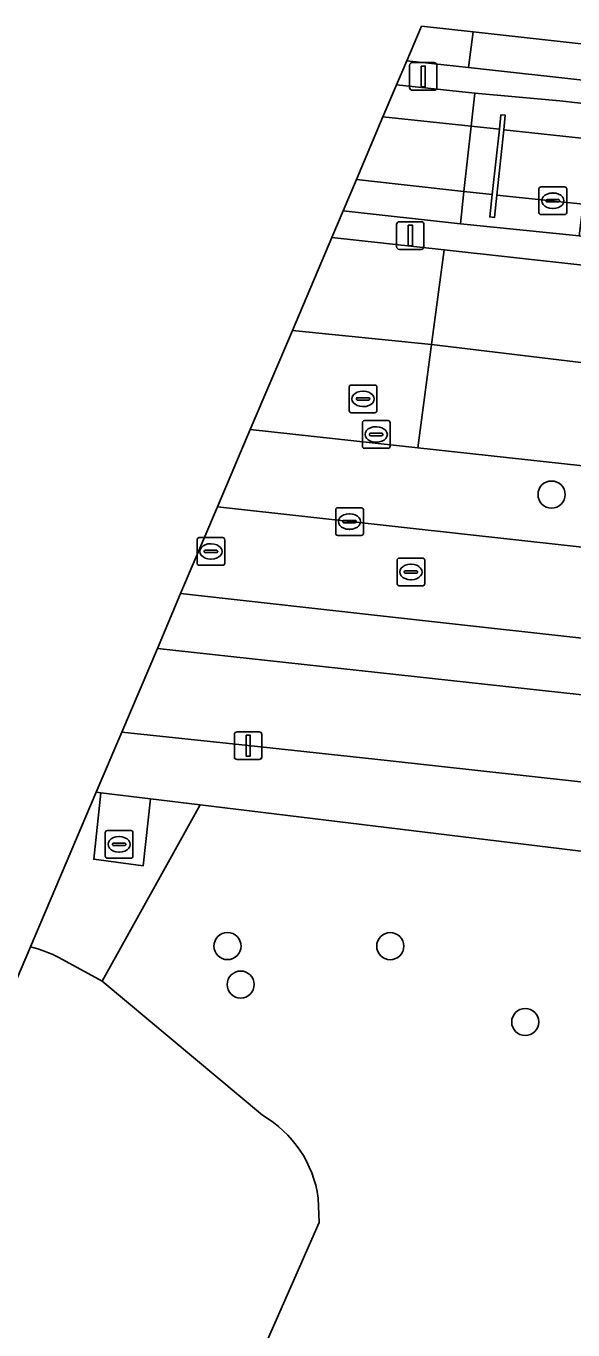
# Model space of a CAD drawing. Extents: x 162184 to 163154, y 385507 to 386516.
# Drawn here: x 162381.56 to 162401.32, y 386426.53 to 386473.61 of the extents above; entities that cross this region are included whole.
import ezdxf

# ---------------------------------------------------------------- set-up
doc = ezdxf.new("R2010")
doc.units = 0
for name, color, linetype in [('IMGEO_Berm_groen', 7, 'Continuous'), ('IMGEO_Boom', 7, 'Continuous'), ('IMGEO_Fietspad_gesloten', 7, 'Continuous'), ('IMGEO_Groenvoorziening', 7, 'Continuous'), ('IMGEO_Kolk', 7, 'Continuous'), ('IMGEO_Lichtmast', 7, 'Continuous'), ('IMGEO_Muur', 7, 'Continuous'), ('IMGEO_Oever', 7, 'Continuous'), ('IMGEO_OVBaan_gesloten', 7, 'Continuous'), ('IMGEO_Rijbaan_lokaal_open', 7, 'Continuous'), ('IMGEO_Rijbaan_regionaal_gesloten', 7, 'Continuous'), ('IMGEO_Rioolput', 7, 'Continuous'), ('IMGEO_Terreindeel_open', 7, 'Continuous'), ('IMGEO_Voetpad_open', 7, 'Continuous'), ('IMGEO_Waterloop', 7, 'Continuous')]:
    doc.layers.add(name, color=color, linetype=linetype)

msp = doc.modelspace()

# ---------------------------------------------------------------- linework, layer by layer
at = {"layer": 'IMGEO_Berm_groen'}
for points in [[(162541.252, 386456.199), (162397.539, 386472.113), (162395.318, 386472.359), (162394.948, 386471.487), (162397.779, 386471.186), (162400.841, 386470.909), (162402.12, 386470.769), (162422.559, 386468.367), (162447.197, 386465.623), (162450.483, 386465.257), (162465.526, 386463.582), (162499.024, 386459.971), (162501.305, 386459.689), (162516.904, 386457.789), (162537.483, 386455.491)], [(162570.818, 386447.339), (162569.607, 386447.487), (162568.012, 386447.875), (162562.087, 386448.548), (162547.314, 386449.891), (162535.294, 386451.198), (162450.21, 386460.422), (162446.971, 386460.788), (162401.545, 386466.031), (162397.25, 386466.468), (162393.017, 386466.943), (162392.606, 386465.976)], [(162392.606, 386465.976), (162396.664, 386465.528), (162542.092, 386449.462), (162563.316, 386447.453)], [(162613.988, 386438.091), (162606.697, 386438.297), (162597.59, 386438.678), (162578.374, 386439.662), (162558.009, 386441.049), (162541.026, 386442.441), (162445.632, 386452.94), (162395.715, 386458.384), (162389.661, 386459.044), (162389.661, 386459.044), (162388.471, 386456.244)], [(162388.471, 386456.244), (162388.471, 386456.244), (162395.33, 386455.487), (162519.79, 386441.76)], [(162511.316, 386439.442), (162452.562, 386445.864), (162394.901, 386452.259), (162387.143, 386453.119), (162386.302, 386451.14)], [(162386.302, 386451.14), (162410.16, 386448.539), (162420.849, 386447.373), (162445.492, 386444.783), (162513.786, 386437.543)]]:
    msp.add_lwpolyline(points, dxfattribs=at)
at = {"layer": 'IMGEO_Boom'}
for centre in [(162400.546, 386456.693), (162388.836, 386440.39), (162394.717, 386440.386), (162389.31, 386439), (162399.595, 386437.649)]:
    msp.add_circle(centre, 0.489, dxfattribs=at)
at = {"layer": 'IMGEO_Fietspad_gesloten'}
msp.add_lwpolyline([(162386.302, 386451.14), (162385.017, 386448.116), (162385.018, 386448.116), (162389.581, 386447.627), (162394.61, 386447.087), (162409.778, 386445.416), (162410.16, 386448.539), (162386.302, 386451.14)], dxfattribs=at)
at = {"layer": 'IMGEO_Groenvoorziening'}
for points in [[(162382.742, 386439.98), (162384.305, 386439.127), (162387.844, 386445.487), (162386.058, 386445.704), (162385.794, 386443.291), (162384.001, 386443.524), (162384.264, 386445.921), (162384.094, 386445.942), (162384.093, 386445.942), (162381.723, 386440.364)], [(162407.623, 386443.168), (162401.804, 386443.795), (162387.844, 386445.487), (162384.305, 386439.127), (162390.101, 386434.28)], [(162392.116, 386431.293), (162392.145, 386430.409), (162384.419, 386412.861), (162379.928, 386403.845), (162376.249, 386397.335), (162381.39, 386394.232), (162390.618, 386407.428), (162397.224, 386417.512), (162400.761, 386423.928), (162402.097, 386426.35), (162405.481, 386434.771), (162407.623, 386443.168)]]:
    msp.add_lwpolyline(points, dxfattribs=at)
for centre, radius, start, end in [((162380.433, 386435.397), 5.131, 63.2606, 75.4398), ((162388.044, 386430.719), 4.112, 8.0217, 59.9847)]:
    msp.add_arc(centre, radius, start, end, dxfattribs=at)
at = {"layer": 'IMGEO_Kolk'}
for p, q in [((162393.71, 386458.436), (162393.71, 386459.288)), ((162393.785, 386459.362), (162394.637, 386459.362)), ((162394.711, 386459.288), (162394.711, 386458.436)), ((162393.969, 386458.856), (162393.969, 386458.868)), ((162394.407, 386458.819), (162394.009, 386458.819)), ((162394.012, 386458.905), (162394.41, 386458.905)), ((162394.198, 386459.142), (162394.223, 386459.142)), ((162394.453, 386458.868), (162394.453, 386458.856)), ((162394.637, 386458.362), (162393.785, 386458.362)), ((162394.221, 386458.582), (162394.196, 386458.582)), ((162392.745, 386455.291), (162392.745, 386456.143)), ((162392.82, 386456.217), (162393.672, 386456.217)), ((162393.233, 386455.997), (162393.258, 386455.997)), ((162393.746, 386456.143), (162393.746, 386455.291)), ((162393.004, 386455.711), (162393.004, 386455.723)), ((162393.442, 386455.674), (162393.044, 386455.674)), ((162393.047, 386455.76), (162393.445, 386455.76)), ((162393.256, 386455.437), (162393.231, 386455.437)), ((162393.488, 386455.723), (162393.488, 386455.711)), ((162393.672, 386455.217), (162392.82, 386455.217))]:
    msp.add_line(p, q, dxfattribs=at)
for points in [[(162393.71, 386458.436), (162393.71, 386459.288)], [(162393.785, 386459.362), (162394.637, 386459.362)], [(162394.711, 386459.288), (162394.711, 386458.436)], [(162394.637, 386458.362), (162393.785, 386458.362)], [(162392.745, 386455.291), (162392.745, 386456.143)], [(162392.82, 386456.217), (162393.672, 386456.217)], [(162393.746, 386456.143), (162393.746, 386455.291)], [(162393.672, 386455.217), (162392.82, 386455.217)]]:
    msp.add_lwpolyline(points, dxfattribs=at)
for centre, radius, start, end in [((162393.787, 386459.286), 0.0765, 91.552, 178.448), ((162393.787, 386459.286), 0.0765, 91.552, 178.448), ((162394.635, 386459.286), 0.0765, 1.552, 88.448), ((162394.635, 386459.286), 0.0765, 1.552, 88.448), ((162394.009, 386458.865), 0.0403, 85.8775, 175.7526), ((162394.006, 386458.855), 0.0366, 178.938, 274.7102), ((162394.41, 386458.862), 0.043, 264.8664, 352.4533), ((162394.414, 386458.867), 0.0386, 1.7309, 96.639), ((162393.787, 386458.438), 0.0765, 181.552, 268.448), ((162393.787, 386458.438), 0.0765, 181.552, 268.448), ((162394.635, 386458.438), 0.0765, 271.552, 358.448), ((162394.635, 386458.438), 0.0765, 271.552, 358.448), ((162392.822, 386456.141), 0.0765, 91.552, 178.448), ((162392.822, 386456.141), 0.0765, 91.552, 178.448), ((162393.67, 386456.141), 0.0765, 1.552, 88.448), ((162393.67, 386456.141), 0.0765, 1.552, 88.448), ((162393.044, 386455.72), 0.0403, 85.8775, 175.7526), ((162393.041, 386455.71), 0.0366, 178.938, 274.7102), ((162393.445, 386455.717), 0.043, 264.8664, 352.4533), ((162393.449, 386455.722), 0.0386, 1.7309, 96.639), ((162392.822, 386455.293), 0.0765, 181.552, 268.448), ((162392.822, 386455.293), 0.0765, 181.552, 268.448), ((162393.67, 386455.293), 0.0765, 271.552, 358.448), ((162393.67, 386455.293), 0.0765, 271.552, 358.448)]:
    msp.add_arc(centre, radius, start, end, dxfattribs=at)
for centre, major_axis, ratio, start_param, end_param in [((162394.197, 386458.862), (-0.387, 0.002), 0.722429, 4.712389, 7.853982), ((162394.222, 386458.862), (-0.39, 0.002), 0.717154, 1.570796, 4.712389), ((162393.232, 386455.717), (-0.387, 0.002), 0.722429, 4.712389, 7.853982), ((162393.257, 386455.717), (-0.39, 0.002), 0.717154, 1.570796, 4.712389)]:
    msp.add_ellipse(centre, major_axis=major_axis, ratio=ratio, start_param=start_param, end_param=end_param, dxfattribs=at)
at = {"layer": 'IMGEO_Lichtmast'}
for p, q in [((162395.414, 386471.388), (162395.414, 386472.188)), ((162395.414, 386472.188), (162395.414, 386471.388)), ((162395.514, 386472.288), (162396.304, 386472.288)), ((162396.304, 386472.288), (162395.514, 386472.288)), ((162396.404, 386472.188), (162396.404, 386471.388)), ((162396.404, 386471.388), (162396.404, 386472.188)), ((162396.304, 386471.288), (162395.514, 386471.288)), ((162395.514, 386471.288), (162396.304, 386471.288)), ((162394.946, 386465.645), (162394.946, 386466.445)), ((162394.946, 386466.445), (162394.946, 386465.645)), ((162395.046, 386466.545), (162395.836, 386466.545)), ((162395.836, 386466.545), (162395.046, 386466.545)), ((162395.936, 386466.445), (162395.936, 386465.645)), ((162395.936, 386465.645), (162395.936, 386466.445)), ((162395.836, 386465.545), (162395.046, 386465.545)), ((162395.046, 386465.545), (162395.836, 386465.545)), ((162389.086, 386447.227), (162389.086, 386448.027)), ((162389.086, 386448.027), (162389.086, 386447.227)), ((162389.186, 386448.127), (162389.976, 386448.127)), ((162389.976, 386448.127), (162389.186, 386448.127)), ((162390.076, 386448.027), (162390.076, 386447.227)), ((162390.076, 386447.227), (162390.076, 386448.027)), ((162389.976, 386447.127), (162389.186, 386447.127)), ((162389.186, 386447.127), (162389.976, 386447.127))]:
    msp.add_line(p, q, dxfattribs=at)
for points in [[(162395.834, 386472.163), (162395.984, 386472.163), (162395.984, 386471.413), (162395.834, 386471.413), (162395.834, 386472.163)], [(162395.366, 386466.42), (162395.516, 386466.42), (162395.516, 386465.67), (162395.366, 386465.67), (162395.366, 386466.42)], [(162389.506, 386448.002), (162389.656, 386448.002), (162389.656, 386447.252), (162389.506, 386447.252), (162389.506, 386448.002)]]:
    msp.add_lwpolyline(points, dxfattribs=at)
for centre, start, end in [((162395.514, 386472.188), 90, 180), ((162395.514, 386472.188), 90, 180), ((162396.304, 386472.188), 0, 90), ((162396.304, 386472.188), 360, 90), ((162395.514, 386471.388), 180, 270), ((162395.514, 386471.388), 180, 270), ((162396.304, 386471.388), 270, 0), ((162396.304, 386471.388), 270, 0), ((162395.046, 386466.445), 90, 180), ((162395.046, 386466.445), 90, 180), ((162395.836, 386466.445), 0, 90), ((162395.836, 386466.445), 360, 90), ((162395.046, 386465.645), 180, 270), ((162395.046, 386465.645), 180, 270), ((162395.836, 386465.645), 270, 0), ((162395.836, 386465.645), 270, 0), ((162389.186, 386448.027), 90, 180), ((162389.186, 386448.027), 90, 180), ((162389.976, 386448.027), 0, 90), ((162389.976, 386448.027), 360, 90), ((162389.186, 386447.227), 180, 270), ((162389.186, 386447.227), 180, 270), ((162389.976, 386447.227), 270, 0), ((162389.976, 386447.227), 270, 0)]:
    msp.add_arc(centre, 0.1, start, end, dxfattribs=at)
at = {"layer": 'IMGEO_Muur'}
msp.add_lwpolyline([(162398.82, 386469.864), (162398.875, 386470.388), (162398.717, 386470.404), (162398.66, 386469.881), (162398.401, 386467.526), (162398.313, 386466.72), (162398.486, 386466.699), (162398.571, 386467.508)], close=True, dxfattribs=at)
at = {"layer": 'IMGEO_Oever'}
for points in [[(162394.948, 386471.487), (162394.454, 386470.326), (162394.455, 386470.326), (162397.645, 386469.989), (162397.779, 386471.186), (162394.948, 386471.487)], [(162393.494, 386468.066), (162393.017, 386466.943), (162397.25, 386466.468), (162397.38, 386467.631), (162393.494, 386468.066)]]:
    msp.add_lwpolyline(points, dxfattribs=at)
at = {"layer": 'IMGEO_OVBaan_gesloten'}
for points in [[(162392.606, 386465.976), (162391.179, 386462.616), (162396.21, 386462.111), (162396.664, 386465.528), (162392.606, 386465.976)], [(162396.664, 386465.528), (162396.21, 386462.111), (162406.715, 386460.85), (162416.064, 386459.823), (162491.528, 386451.501), (162547.284, 386445.463), (162551.416, 386445.062), (162555.447, 386444.671), (162559.41, 386444.34), (162567.276, 386443.682), (162576.152, 386443.107), (162579.336, 386442.9), (162583.396, 386442.637), (162599.951, 386441.893), (162609.875, 386441.447), (162617.174, 386441.294), (162617.184, 386444.599), (162610.14, 386444.739), (162591.544, 386445.541)], [(162563.316, 386447.453), (162542.092, 386449.462), (162396.664, 386465.528)]]:
    msp.add_lwpolyline(points, dxfattribs=at)
for points in [[(162391.179, 386462.616), (162389.661, 386459.044), (162389.661, 386459.044), (162395.715, 386458.384), (162396.21, 386462.111)], [(162396.21, 386462.111), (162395.715, 386458.384), (162445.632, 386452.94), (162541.026, 386442.441), (162558.009, 386441.049), (162578.374, 386439.662), (162597.59, 386438.678), (162606.697, 386438.297), (162613.988, 386438.091), (162617.163, 386437.987), (162617.174, 386441.294), (162609.875, 386441.447), (162599.951, 386441.893), (162583.396, 386442.637), (162579.336, 386442.9), (162576.152, 386443.107), (162567.276, 386443.682), (162559.41, 386444.34), (162555.447, 386444.671), (162551.416, 386445.062), (162547.284, 386445.463), (162491.528, 386451.501), (162416.064, 386459.823), (162406.715, 386460.85)]]:
    msp.add_lwpolyline(points, close=True, dxfattribs=at)
at = {"layer": 'IMGEO_Rijbaan_lokaal_open'}
for points in [[(162519.79, 386441.76), (162395.33, 386455.487), (162388.471, 386456.244), (162388.471, 386456.244), (162387.143, 386453.119)], [(162387.143, 386453.119), (162394.901, 386452.259), (162452.562, 386445.864), (162511.316, 386439.442)]]:
    msp.add_lwpolyline(points, dxfattribs=at)
at = {"layer": 'IMGEO_Rijbaan_regionaal_gesloten'}
for points in [[(162395.849, 386473.608), (162395.318, 386472.359), (162397.539, 386472.113), (162397.71, 386473.402), (162395.849, 386473.608)], [(162617.109, 386453.314), (162551.46, 386456.355), (162397.71, 386473.402), (162397.539, 386472.113), (162541.252, 386456.199)]]:
    msp.add_lwpolyline(points, dxfattribs=at)
at = {"layer": 'IMGEO_Rioolput'}
for p, q in [((162400.092, 386466.875), (162400.092, 386467.727)), ((162400.167, 386467.801), (162401.019, 386467.801)), ((162401.093, 386467.727), (162401.093, 386466.875)), ((162400.351, 386467.295), (162400.351, 386467.307)), ((162400.789, 386467.258), (162400.391, 386467.258)), ((162400.394, 386467.344), (162400.792, 386467.344)), ((162400.58, 386467.581), (162400.605, 386467.581)), ((162400.835, 386467.307), (162400.835, 386467.295)), ((162401.019, 386466.801), (162400.167, 386466.801)), ((162400.603, 386467.021), (162400.578, 386467.021)), ((162393.308, 386460.648), (162394.16, 386460.648)), ((162393.233, 386459.722), (162393.233, 386460.574)), ((162393.492, 386460.142), (162393.492, 386460.154)), ((162393.535, 386460.191), (162393.933, 386460.191)), ((162393.721, 386460.428), (162393.746, 386460.428)), ((162393.976, 386460.154), (162393.976, 386460.142)), ((162394.234, 386460.574), (162394.234, 386459.722)), ((162393.93, 386460.105), (162393.532, 386460.105)), ((162393.744, 386459.868), (162393.719, 386459.868)), ((162394.16, 386459.648), (162393.308, 386459.648)), ((162387.738, 386454.212), (162387.738, 386455.064)), ((162387.813, 386455.138), (162388.665, 386455.138)), ((162388.739, 386455.064), (162388.739, 386454.212)), ((162387.997, 386454.632), (162387.997, 386454.644)), ((162388.435, 386454.595), (162388.037, 386454.595)), ((162388.04, 386454.681), (162388.438, 386454.681)), ((162388.226, 386454.918), (162388.251, 386454.918)), ((162388.481, 386454.644), (162388.481, 386454.632)), ((162388.665, 386454.138), (162387.813, 386454.138)), ((162388.249, 386454.358), (162388.224, 386454.358)), ((162394.965, 386453.472), (162394.965, 386454.324)), ((162395.04, 386454.398), (162395.892, 386454.398)), ((162395.453, 386454.178), (162395.478, 386454.178)), ((162395.966, 386454.324), (162395.966, 386453.472)), ((162395.224, 386453.892), (162395.224, 386453.904)), ((162395.662, 386453.855), (162395.264, 386453.855)), ((162395.267, 386453.941), (162395.665, 386453.941)), ((162395.476, 386453.618), (162395.451, 386453.618)), ((162395.708, 386453.904), (162395.708, 386453.892)), ((162395.892, 386453.398), (162395.04, 386453.398)), ((162384.419, 386443.636), (162384.419, 386444.488)), ((162384.494, 386444.562), (162385.346, 386444.562)), ((162384.907, 386444.342), (162384.932, 386444.342)), ((162385.42, 386444.488), (162385.42, 386443.636)), ((162384.678, 386444.056), (162384.678, 386444.068)), ((162385.116, 386444.019), (162384.718, 386444.019)), ((162384.721, 386444.105), (162385.119, 386444.105)), ((162384.93, 386443.782), (162384.905, 386443.782)), ((162385.162, 386444.068), (162385.162, 386444.056)), ((162385.346, 386443.562), (162384.494, 386443.562))]:
    msp.add_line(p, q, dxfattribs=at)
for points in [[(162400.092, 386466.875), (162400.092, 386467.727)], [(162400.167, 386467.801), (162401.019, 386467.801)], [(162401.093, 386467.727), (162401.093, 386466.875)], [(162401.019, 386466.801), (162400.167, 386466.801)], [(162393.308, 386460.648), (162394.16, 386460.648)], [(162393.233, 386459.722), (162393.233, 386460.574)], [(162394.234, 386460.574), (162394.234, 386459.722)], [(162394.16, 386459.648), (162393.308, 386459.648)], [(162387.738, 386454.212), (162387.738, 386455.064)], [(162387.813, 386455.138), (162388.665, 386455.138)], [(162388.739, 386455.064), (162388.739, 386454.212)], [(162388.665, 386454.138), (162387.813, 386454.138)], [(162394.965, 386453.472), (162394.965, 386454.324)], [(162395.04, 386454.398), (162395.892, 386454.398)], [(162395.966, 386454.324), (162395.966, 386453.472)], [(162395.892, 386453.398), (162395.04, 386453.398)], [(162384.419, 386443.636), (162384.419, 386444.488)], [(162384.494, 386444.562), (162385.346, 386444.562)], [(162385.42, 386444.488), (162385.42, 386443.636)], [(162385.346, 386443.562), (162384.494, 386443.562)]]:
    msp.add_lwpolyline(points, dxfattribs=at)
for centre, radius, start, end in [((162400.169, 386467.725), 0.0765, 91.552, 178.448), ((162400.169, 386467.725), 0.0765, 91.552, 178.448), ((162401.017, 386467.725), 0.0765, 1.552, 88.448), ((162401.017, 386467.725), 0.0765, 1.552, 88.448), ((162400.391, 386467.304), 0.0403, 85.8775, 175.7526), ((162400.388, 386467.294), 0.0366, 178.938, 274.7102), ((162400.792, 386467.301), 0.043, 264.8664, 352.4533), ((162400.796, 386467.306), 0.0386, 1.7309, 96.639), ((162400.169, 386466.877), 0.0765, 181.552, 268.448), ((162400.169, 386466.877), 0.0765, 181.552, 268.448), ((162401.017, 386466.877), 0.0765, 271.552, 358.448), ((162401.017, 386466.877), 0.0765, 271.552, 358.448), ((162393.31, 386460.572), 0.0765, 91.552, 178.448), ((162393.31, 386460.572), 0.0765, 91.552, 178.448), ((162394.158, 386460.572), 0.0765, 1.552, 88.448), ((162394.158, 386460.572), 0.0765, 1.552, 88.448), ((162393.532, 386460.151), 0.0403, 85.8775, 175.7526), ((162393.529, 386460.141), 0.0366, 178.938, 274.7102), ((162393.933, 386460.148), 0.043, 264.8664, 352.4533), ((162393.937, 386460.153), 0.0386, 1.7309, 96.639), ((162393.31, 386459.724), 0.0765, 181.552, 268.448), ((162393.31, 386459.724), 0.0765, 181.552, 268.448), ((162394.158, 386459.724), 0.0765, 271.552, 358.448), ((162394.158, 386459.724), 0.0765, 271.552, 358.448), ((162387.815, 386455.062), 0.0765, 91.552, 178.448), ((162387.815, 386455.062), 0.0765, 91.552, 178.448), ((162388.663, 386455.062), 0.0765, 1.552, 88.448), ((162388.663, 386455.062), 0.0765, 1.552, 88.448), ((162388.037, 386454.641), 0.0403, 85.8775, 175.7526), ((162388.034, 386454.631), 0.0366, 178.938, 274.7102), ((162388.438, 386454.638), 0.043, 264.8664, 352.4533), ((162388.442, 386454.643), 0.0386, 1.7309, 96.639), ((162387.815, 386454.214), 0.0765, 181.552, 268.448), ((162387.815, 386454.214), 0.0765, 181.552, 268.448), ((162388.663, 386454.214), 0.0765, 271.552, 358.448), ((162388.663, 386454.214), 0.0765, 271.552, 358.448), ((162395.042, 386454.322), 0.0765, 91.552, 178.448), ((162395.042, 386454.322), 0.0765, 91.552, 178.448), ((162395.89, 386454.322), 0.0765, 1.552, 88.448), ((162395.89, 386454.322), 0.0765, 1.552, 88.448), ((162395.264, 386453.901), 0.0403, 85.8775, 175.7526), ((162395.261, 386453.891), 0.0366, 178.938, 274.7102), ((162395.665, 386453.898), 0.043, 264.8664, 352.4533), ((162395.669, 386453.903), 0.0386, 1.7309, 96.639), ((162395.042, 386453.474), 0.0765, 181.552, 268.448), ((162395.042, 386453.474), 0.0765, 181.552, 268.448), ((162395.89, 386453.474), 0.0765, 271.552, 358.448), ((162395.89, 386453.474), 0.0765, 271.552, 358.448), ((162384.496, 386444.486), 0.0765, 91.552, 178.448), ((162384.496, 386444.486), 0.0765, 91.552, 178.448), ((162385.344, 386444.486), 0.0765, 1.552, 88.448), ((162385.344, 386444.486), 0.0765, 1.552, 88.448), ((162384.718, 386444.065), 0.0403, 85.8775, 175.7526), ((162384.715, 386444.055), 0.0366, 178.938, 274.7102), ((162385.119, 386444.062), 0.043, 264.8664, 352.4533), ((162385.123, 386444.067), 0.0386, 1.7309, 96.639), ((162384.496, 386443.638), 0.0765, 181.552, 268.448), ((162384.496, 386443.638), 0.0765, 181.552, 268.448), ((162385.344, 386443.638), 0.0765, 271.552, 358.448), ((162385.344, 386443.638), 0.0765, 271.552, 358.448)]:
    msp.add_arc(centre, radius, start, end, dxfattribs=at)
for centre, major_axis, ratio, start_param, end_param in [((162400.579, 386467.301), (-0.387, 0.002), 0.722429, 4.712389, 7.853982), ((162400.604, 386467.301), (-0.39, 0.002), 0.717154, 1.570796, 4.712389), ((162393.72, 386460.148), (-0.387, 0.002), 0.722429, 4.712389, 7.853982), ((162393.745, 386460.148), (-0.39, 0.002), 0.717154, 1.570796, 4.712389), ((162388.225, 386454.638), (-0.387, 0.002), 0.722429, 4.712389, 7.853982), ((162388.25, 386454.638), (-0.39, 0.002), 0.717154, 1.570796, 4.712389), ((162395.452, 386453.898), (-0.387, 0.002), 0.722429, 4.712389, 7.853982), ((162395.477, 386453.898), (-0.39, 0.002), 0.717154, 1.570796, 4.712389), ((162384.906, 386444.062), (-0.387, 0.002), 0.722429, 4.712389, 7.853982), ((162384.931, 386444.062), (-0.39, 0.002), 0.717154, 1.570796, 4.712389)]:
    msp.add_ellipse(centre, major_axis=major_axis, ratio=ratio, start_param=start_param, end_param=end_param, dxfattribs=at)
at = {"layer": 'IMGEO_Terreindeel_open'}
for points in [[(162402.12, 386470.769), (162400.841, 386470.909), (162397.779, 386471.186), (162397.645, 386469.989), (162398.66, 386469.881), (162398.717, 386470.404), (162398.875, 386470.388), (162398.82, 386469.864), (162401.969, 386469.527)], [(162398.66, 386469.881), (162397.645, 386469.989), (162397.38, 386467.631), (162398.401, 386467.526)], [(162401.969, 386469.527), (162398.82, 386469.864), (162398.571, 386467.508), (162401.684, 386467.177)], [(162401.684, 386467.177), (162398.571, 386467.508), (162398.486, 386466.699), (162398.313, 386466.72), (162398.401, 386467.526), (162397.38, 386467.631), (162397.25, 386466.468), (162401.545, 386466.031)]]:
    msp.add_lwpolyline(points, close=True, dxfattribs=at)
at = {"layer": 'IMGEO_Voetpad_open'}
for points in [[(162568.529, 386428.701), (162547.725, 386430.257), (162542.087, 386430.897), (162535.416, 386431.622), (162512.845, 386434.099), (162495.383, 386436.058), (162491.163, 386436.474), (162475.78, 386438.147), (162465.837, 386439.248), (162453.79, 386440.539), (162440.398, 386442.014), (162431.632, 386443.01), (162415.005, 386444.81), (162413.301, 386445.028), (162409.778, 386445.416), (162394.61, 386447.087), (162389.581, 386447.627), (162385.018, 386448.116), (162385.017, 386448.116), (162384.093, 386445.942)], [(162384.093, 386445.942), (162384.094, 386445.942), (162384.264, 386445.921), (162386.058, 386445.704), (162387.844, 386445.487), (162401.804, 386443.795), (162407.623, 386443.168), (162409.45, 386442.971), (162428.719, 386440.893), (162433.942, 386440.33), (162434.214, 386440.3), (162437.945, 386439.898), (162442.374, 386439.42), (162457.261, 386437.815), (162510.266, 386432.099), (162509.644, 386427.917), (162512.628, 386427.59), (162513.131, 386431.772), (162524.072, 386430.458), (162542.725, 386428.564), (162558.3, 386427.081)]]:
    msp.add_lwpolyline(points, dxfattribs=at)
msp.add_lwpolyline([(162386.058, 386445.704), (162384.264, 386445.921), (162384.001, 386443.524), (162385.794, 386443.291)], close=True, dxfattribs=at)
at = {"layer": 'IMGEO_Waterloop'}
for points in [[(162394.454, 386470.326), (162393.494, 386468.066), (162397.38, 386467.631), (162397.645, 386469.989), (162394.455, 386470.326), (162394.454, 386470.326)], [(162381.723, 386440.364), (162335.654, 386331.943), (162277.357, 386194.743), (162264.533, 386160.964)], [(162390.101, 386434.28), (162384.305, 386439.127), (162382.742, 386439.98)], [(162338.488, 386327.328), (162339.023, 386329.196), (162340.971, 386335.547), (162341.752, 386337.284), (162345.562, 386345.759), (162350.238, 386355.675), (162350.602, 386356.448), (162350.767, 386357.134), (162350.633, 386358.243), (162350.768, 386359.463), (162351.513, 386360.725), (162354.11, 386363.972), (162361.872, 386374.633), (162366.154, 386380.883), (162373.116, 386391.791), (162376.249, 386397.335), (162379.928, 386403.845), (162384.419, 386412.861), (162392.145, 386430.409), (162392.116, 386431.293)]]:
    msp.add_lwpolyline(points, dxfattribs=at)
for centre, radius, start, end in [((162380.433, 386435.397), 5.131, 63.2606, 75.4398), ((162388.044, 386430.719), 4.112, 8.0217, 59.9847)]:
    msp.add_arc(centre, radius, start, end, dxfattribs=at)

doc.saveas('drawing.dxf')
